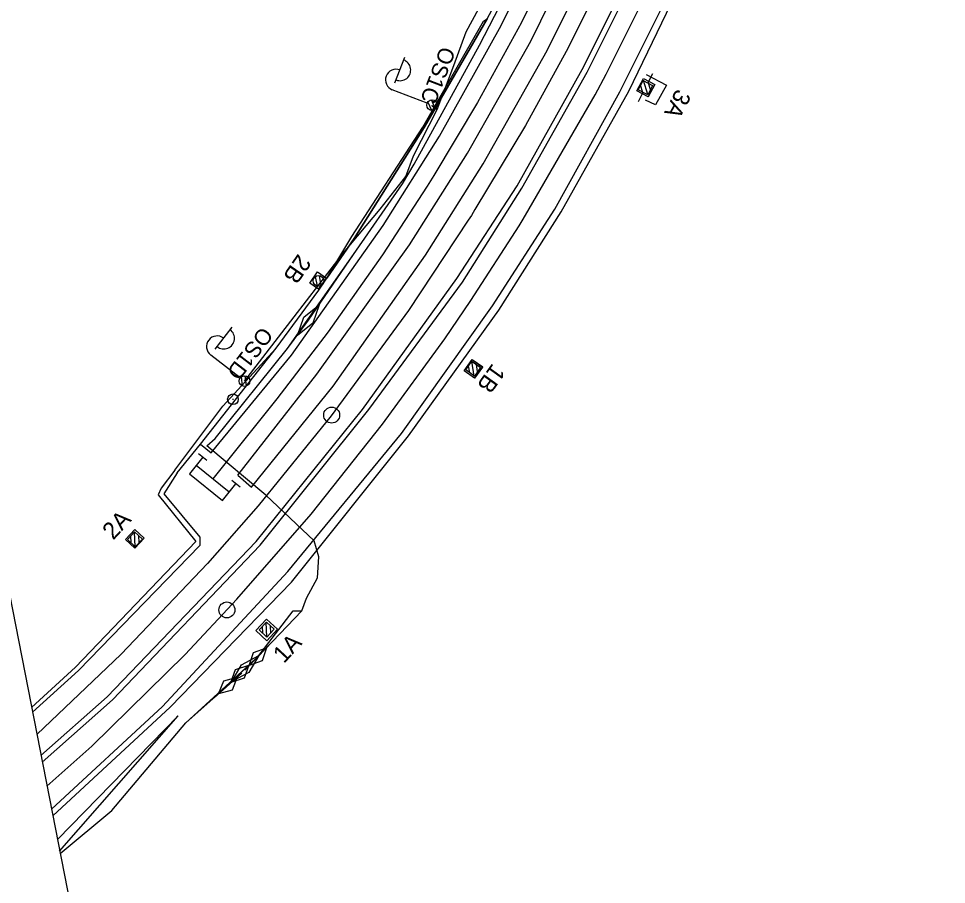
# Model space of a CAD drawing. Extents: x -545736 to -544888, y -1122892 to -1119128.
# Drawn here: x -545208.7 to -545121.6, y -1122764.9 to -1122683.6 of the extents above; entities that cross this region are included whole.
import ezdxf

# ---------------------------------------------------------------- set-up
doc = ezdxf.new("R2010")
doc.units = 0
for name, color, linetype in [('Vrstva 1 - Koleje', 7, 'Continuous'), ('Vrstva 10', 7, 'Continuous'), ('Vrstva 11 - Trakce', 7, 'Continuous'), ('Vrstva 12 - Trakce zaklady', 7, 'Continuous'), ('Vrstva 15_zarazedla', 7, 'Continuous'), ('Vrstva 17_ploty - zabradli', 7, 'Continuous'), ('Vrstva 19 - Staniceni', 7, 'Continuous'), ('Vrstva 25', 7, 'Continuous'), ('Vrstva 26', 7, 'Continuous'), ('Vrstva 28 - zabzar', 7, 'Continuous'), ('Vrstva 31', 7, 'Continuous'), ('Vrstva 32', 7, 'Continuous'), ('Vrstva 33 - prvky sdelzar', 7, 'Continuous'), ('Vrstva 35', 7, 'Continuous'), ('Vrstva 4 - Teren - stezky - prechody - plochy', 7, 'Continuous'), ('Vrstva 49', 7, 'Continuous'), ('Vrstva 7 - Namezniky-vystroj', 7, 'Continuous')]:
    doc.layers.add(name, color=color, linetype=linetype)

msp = doc.modelspace()

# ---------------------------------------------------------------- linework, layer by layer
at = {"layer": 'Vrstva 1 - Koleje'}
for points in [[(-545128.351, -1122532.879), (-545128.372, -1122533.679), (-545128.87, -1122552.83), (-545129.057, -1122559.925), (-545129.288, -1122568.437), (-545129.604, -1122577.497), (-545129.925, -1122584.285), (-545130.831, -1122596.948), (-545132.201, -1122608.983), (-545133.84, -1122619.134), (-545136.174, -1122630.305), (-545137.455, -1122635.497), (-545140.817, -1122647.245), (-545144.325, -1122657.562), (-545148.206, -1122667.467), (-545152.577, -1122677.284), (-545157.303, -1122686.734), (-545161.121, -1122693.673), (-545165.852, -1122701.579), (-545166.19, -1122702.117), (-545166.476, -1122702.566), (-545172.093, -1122711.045)], [(-545206.026, -1122755.702), (-545201.825, -1122751.959), (-545193.061, -1122743.344), (-545188.189, -1122738.148), (-545181.235, -1122730.165), (-545174.526, -1122721.728), (-545168.683, -1122713.696), (-545166.245, -1122710.124), (-545161.717, -1122703.099), (-545161.418, -1122702.617), (-545161.103, -1122702.103), (-545154.573, -1122690.792), (-545153.541, -1122688.864), (-545148.075, -1122677.874), (-545143.015, -1122666.213), (-545141.266, -1122661.741), (-545138.353, -1122653.639), (-545137.741, -1122651.807), (-545134.204, -1122640.105), (-545131.977, -1122631.354), (-545129.425, -1122619.048), (-545127.491, -1122606.436), (-545126.409, -1122596.831)], [(-545136.038, -1122598.395), (-545136.73, -1122604.306), (-545138.281, -1122615.318), (-545139.929, -1122624.144), (-545141.037, -1122629.184), (-545141.706, -1122631.984), (-545144.652, -1122642.826), (-545147.6, -1122651.963), (-545151.755, -1122663.049), (-545156.488, -1122673.941), (-545161.477, -1122684.006), (-545165.615, -1122691.531), (-545169.698, -1122698.363), (-545170.022, -1122698.884), (-545170.331, -1122699.382), (-545174.531, -1122705.823), (-545179.638, -1122713.064), (-545184.442, -1122719.349), (-545190.471, -1122726.844)], [(-545172.093, -1122711.045), (-545179.342, -1122720.923), (-545186.203, -1122729.377), (-545190.956, -1122734.793), (-545199.051, -1122743.303), (-545206.976, -1122750.845)]]:
    msp.add_lwpolyline(points, dxfattribs=at)
at = {"layer": 'Vrstva 10'}
msp.add_line((-545461.693, -1121449.382), (-545179.279, -1122892.366), dxfattribs=at)
at = {"layer": 'Vrstva 11 - Trakce'}
for p, q in [((-545149.627, -1122689.693), (-545149.162, -1122688.796)), ((-545149.63, -1122690.78), (-545150.046, -1122689.464)), ((-545150.09, -1122690.568), (-545150.3, -1122689.902)), ((-545149.385, -1122690.31), (-545149.575, -1122689.708)), ((-545150.082, -1122690.568), (-545150.546, -1122691.458)), ((-545180.646, -1122708.753), (-545180.81, -1122707.854)), ((-545180.276, -1122708.692), (-545180.442, -1122707.781)), ((-545166.343, -1122716.902), (-545166.449, -1122716.25)), ((-545165.913, -1122717.212), (-545166.139, -1122715.82)), ((-545165.603, -1122716.787), (-545165.71, -1122716.126)), ((-545198.133, -1122732.872), (-545198.157, -1122732.212)), ((-545197.745, -1122733.233), (-545197.796, -1122731.824)), ((-545197.383, -1122732.849), (-545197.408, -1122732.18)), ((-545185.772, -1122741.35), (-545185.796, -1122740.69)), ((-545185.384, -1122741.711), (-545185.435, -1122740.302)), ((-545185.022, -1122741.327), (-545185.047, -1122740.658))]:
    msp.add_line(p, q, dxfattribs=at)
for points in [[(-545150.528, -1122690.34), (-545150.067, -1122689.453), (-545149.18, -1122689.914), (-545149.641, -1122690.801)], [(-545166.722, -1122716.629), (-545166.137, -1122715.818), (-545165.326, -1122716.403), (-545165.911, -1122717.214)], [(-545198.475, -1122732.554), (-545197.794, -1122731.821), (-545197.061, -1122732.502), (-545197.742, -1122733.235)], [(-545186.114, -1122741.032), (-545185.433, -1122740.299), (-545184.7, -1122740.98), (-545185.381, -1122741.713)]]:
    msp.add_lwpolyline(points, close=True, dxfattribs=at)
msp.add_circle((-545180.535, -1122708.269), 0.5, dxfattribs=at)
at = {"layer": 'Vrstva 12 - Trakce zaklady'}
for p, q in [((-545150.042, -1122689.276), (-545148.977, -1122689.829)), ((-545149.58, -1122690.989), (-545150.645, -1122690.436)), ((-545180.62, -1122707.429), (-545179.797, -1122707.997)), ((-545180.525, -1122709.051), (-545181.348, -1122708.483)), ((-545166.118, -1122715.657), (-545165.12, -1122716.34)), ((-545165.898, -1122717.403), (-545166.871, -1122716.701)), ((-545197.781, -1122731.601), (-545196.902, -1122732.418)), ((-545197.777, -1122733.359), (-545198.656, -1122732.542)), ((-545185.414, -1122740.017), (-545184.389, -1122740.97)), ((-545185.399, -1122742.056), (-545186.424, -1122741.103))]:
    msp.add_line(p, q, dxfattribs=at)
for points in [[(-545150.645, -1122690.436), (-545150.042, -1122689.276), (-545148.977, -1122689.829), (-545149.58, -1122690.989), (-545150.645, -1122690.436)], [(-545149.58, -1122690.989), (-545149.58, -1122690.989), (-545148.977, -1122689.829), (-545148.977, -1122689.829)], [(-545179.797, -1122707.997), (-545180.525, -1122709.051), (-545181.348, -1122708.483), (-545180.62, -1122707.429), (-545179.797, -1122707.997)], [(-545181.348, -1122708.483), (-545181.348, -1122708.483), (-545180.62, -1122707.429), (-545180.62, -1122707.429)], [(-545180.525, -1122709.051), (-545180.525, -1122709.051), (-545179.797, -1122707.997), (-545179.797, -1122707.997)], [(-545166.871, -1122716.701), (-545166.118, -1122715.657), (-545165.145, -1122716.359), (-545165.898, -1122717.403), (-545166.871, -1122716.701)], [(-545166.871, -1122716.701), (-545166.871, -1122716.701), (-545166.118, -1122715.657), (-545166.118, -1122715.657)], [(-545165.898, -1122717.403), (-545165.898, -1122717.403), (-545165.12, -1122716.34), (-545165.145, -1122716.359)], [(-545196.902, -1122732.418), (-545197.777, -1122733.359), (-545198.656, -1122732.542), (-545197.781, -1122731.601), (-545196.902, -1122732.418)], [(-545198.656, -1122732.542), (-545198.656, -1122732.542), (-545197.781, -1122731.601), (-545197.781, -1122731.601)], [(-545197.777, -1122733.359), (-545196.902, -1122732.418), (-545196.902, -1122732.418)], [(-545186.424, -1122741.103), (-545185.414, -1122740.017), (-545184.389, -1122740.97), (-545185.399, -1122742.056), (-545186.424, -1122741.103)], [(-545186.424, -1122741.103), (-545186.424, -1122741.103), (-545185.414, -1122740.017), (-545185.414, -1122740.017)], [(-545185.399, -1122742.056), (-545185.399, -1122742.056), (-545184.389, -1122740.97), (-545184.389, -1122740.97)]]:
    msp.add_lwpolyline(points, dxfattribs=at)
at = {"layer": 'Vrstva 15_zarazedla'}
for p, q in [((-545191.013, -1122725.125), (-545191.792, -1122724.498)), ((-545188.913, -1122728.098), (-545192.029, -1122725.59)), ((-545187.896, -1122727.632), (-545188.675, -1122727.005))]:
    msp.add_line(p, q, dxfattribs=at)
msp.add_lwpolyline([(-545191.403, -1122724.811), (-545192.656, -1122726.37), (-545189.539, -1122728.877), (-545188.286, -1122727.318)], dxfattribs=at)
at = {"layer": 'Vrstva 17_ploty - zabradli'}
msp.add_lwpolyline([(-545149.787, -1122688.9), (-545147.882, -1122689.888), (-545148.898, -1122691.741), (-545149.848, -1122691.288)], dxfattribs=at)
at = {"layer": 'Vrstva 19 - Staniceni'}
for centre in [(-545179.302, -1122720.868), (-545189.141, -1122739.163)]:
    msp.add_circle(centre, 0.75, dxfattribs=at)
at = {"layer": 'Vrstva 25'}
for p, q in [((-545173.36, -1122689.682), (-545172.429, -1122687.255)), ((-545170.344, -1122691.59), (-545173.611, -1122690.335)), ((-545169.555, -1122692.149), (-545169.944, -1122691.274)), ((-545169.912, -1122692.268), (-545170.27, -1122691.464)), ((-545190.229, -1122714.675), (-545188.641, -1122712.616)), ((-545187.885, -1122717.367), (-545190.656, -1122715.229)), ((-545187.665, -1122718.14), (-545187.778, -1122717.267)), ((-545187.289, -1122718.128), (-545187.412, -1122717.179))]:
    msp.add_line(p, q, dxfattribs=at)
for centre in [(-545169.877, -1122691.769), (-545169.877, -1122691.769), (-545187.489, -1122717.672), (-545187.489, -1122717.672)]:
    msp.add_circle(centre, 0.5, dxfattribs=at)
for centre, start, end in [((-545172.883, -1122688.473), 248.29517, 69.70032), ((-545173.253, -1122689.402), 68.99775, 248.99775), ((-545189.425, -1122713.653), 231.65536, 53.06051), ((-545190.046, -1122714.437), 52.35794, 232.35794)]:
    msp.add_arc(centre, 1, start, end, dxfattribs=at)
at = {"layer": 'Vrstva 26'}
for points in [[(-545169.411, -1122692.185), (-545167.822, -1122688.046), (-545166.692, -1122684.895), (-545164.292, -1122680.459), (-545161.475, -1122674.703), (-545159.794, -1122669.872), (-545158.602, -1122666.859), (-545156.347, -1122662.696), (-545155.625, -1122662.83), (-545155.615, -1122662.773)], [(-545187.489, -1122717.672), (-545187.223, -1122717.368), (-545182.809, -1122711.645), (-545178.197, -1122705.646), (-545174.738, -1122701.54), (-545172.342, -1122698.478), (-545171.615, -1122696.516), (-545169.411, -1122692.185), (-545169.847, -1122691.91), (-545169.877, -1122691.769)]]:
    msp.add_lwpolyline(points, dxfattribs=at)
at = {"layer": 'Vrstva 28 - zabzar'}
for p, q in [((-545185.022, -1122742.29), (-545187.438, -1122744.81)), ((-545186.65, -1122743.147), (-545185.425, -1122742.71)), ((-545185.425, -1122742.71), (-545185.81, -1122743.953)), ((-545187.035, -1122744.39), (-545186.65, -1122743.147)), ((-545189.187, -1122746.371), (-545186.673, -1122743.949)), ((-545188.334, -1122744.741), (-545187.092, -1122744.353)), ((-545187.092, -1122744.353), (-545187.526, -1122745.579)), ((-545185.81, -1122743.953), (-545187.035, -1122744.39)), ((-545190.343, -1122747.411), (-545187.737, -1122745.089)), ((-545188.768, -1122745.967), (-545188.334, -1122744.741)), ((-545189.909, -1122747.024), (-545189.427, -1122745.815)), ((-545189.427, -1122745.815), (-545188.171, -1122745.476)), ((-545187.526, -1122745.579), (-545188.768, -1122745.967)), ((-545188.171, -1122745.476), (-545188.653, -1122746.685)), ((-545188.653, -1122746.685), (-545189.909, -1122747.024))]:
    msp.add_line(p, q, dxfattribs=at)
msp.add_lwpolyline([(-545204.787, -1122762.032), (-545199.94, -1122757.98), (-545192.99, -1122749.77), (-545189.04, -1122746.25), (-545187.93, -1122745.16), (-545187.11, -1122744.37), (-545186.23, -1122743.55), (-545182.11, -1122739.25), (-545181.66, -1122738.05), (-545180.64, -1122736.16), (-545180.51, -1122734.18), (-545180.95, -1122732.68), (-545185.48, -1122728.4), (-545191.02, -1122723.74), (-545190.25, -1122723.05), (-545183.45, -1122714.63), (-545177.24, -1122705.79), (-545172.65, -1122699.16), (-545171.55, -1122697.3), (-545165.42, -1122686.13), (-545159.35, -1122674.36)], dxfattribs=at)
at = {"layer": 'Vrstva 31'}
for points in [[(-545204.787, -1122762.032), (-545199.94, -1122757.98), (-545192.99, -1122749.77), (-545189.04, -1122746.25), (-545187.93, -1122745.16), (-545187.41, -1122744.66), (-545187.11, -1122744.37), (-545186.23, -1122743.55), (-545182.11, -1122739.25), (-545181.66, -1122738.05), (-545180.64, -1122736.16), (-545180.51, -1122734.18), (-545180.95, -1122732.68), (-545185.48, -1122728.4), (-545191.02, -1122723.74), (-545190.25, -1122723.05), (-545183.45, -1122714.63), (-545181.49, -1122711.95), (-545177.24, -1122705.79), (-545172.65, -1122699.16), (-545171.55, -1122697.3), (-545165.42, -1122686.13), (-545159.35, -1122674.36)], [(-545188.67, -1122745.874), (-545187.757, -1122744.3), (-545186.15, -1122743.446), (-545187.063, -1122745.02), (-545188.67, -1122745.874)]]:
    msp.add_lwpolyline(points, dxfattribs=at)
at = {"layer": 'Vrstva 32'}
for points in [[(-545204.787, -1122762.032), (-545199.94, -1122757.98), (-545192.99, -1122749.77), (-545186.23, -1122743.55), (-545182.11, -1122739.25), (-545181.66, -1122738.05), (-545180.64, -1122736.16), (-545180.51, -1122734.18), (-545180.95, -1122732.68), (-545185.48, -1122728.4), (-545191.02, -1122723.74), (-545190.25, -1122723.05), (-545183.45, -1122714.63), (-545181.49, -1122711.95), (-545177.24, -1122705.79), (-545172.65, -1122699.16), (-545171.55, -1122697.3), (-545165.42, -1122686.13), (-545159.35, -1122674.36)], [(-545204.787, -1122762.032), (-545199.94, -1122757.98), (-545192.99, -1122749.77), (-545186.23, -1122743.55), (-545182.9, -1122739.23), (-545182.11, -1122739.25), (-545181.66, -1122738.05), (-545180.64, -1122736.16), (-545180.51, -1122734.18), (-545180.95, -1122732.68), (-545185.48, -1122728.4), (-545191.02, -1122723.74), (-545190.25, -1122723.05), (-545183.45, -1122714.63), (-545177.24, -1122705.79), (-545172.65, -1122699.16), (-545171.55, -1122697.3), (-545165.42, -1122686.13), (-545159.35, -1122674.36)], [(-545180.484, -1122710.518), (-545181.081, -1122712.237), (-545182.496, -1122713.382), (-545181.899, -1122711.663), (-545180.484, -1122710.518)]]:
    msp.add_lwpolyline(points, dxfattribs=at)
at = {"layer": 'Vrstva 33 - prvky sdelzar'}
msp.add_lwpolyline([(-545180.51, -1122734.18), (-545180.95, -1122732.68), (-545185.48, -1122728.4), (-545191.02, -1122723.74)], dxfattribs=at)
at = {"layer": 'Vrstva 35'}
msp.add_lwpolyline([(-545180.51, -1122734.18), (-545180.95, -1122732.68), (-545185.48, -1122728.4), (-545191.02, -1122723.74)], dxfattribs=at)
at = {"layer": 'Vrstva 4 - Teren - stezky - prechody - plochy'}
for points in [[(-545191.629, -1122723.588), (-545190.606, -1122724.4), (-545183.082, -1122715.247), (-545174.471, -1122703.078), (-545169.188, -1122694.668), (-545163.388, -1122684.3), (-545157.763, -1122672.946), (-545152.235, -1122660.118), (-545147.809, -1122647.698), (-545144.117, -1122635.247), (-545141.561, -1122624.265), (-545139.354, -1122611.942), (-545137.55, -1122598.304), (-545138.381, -1122598.177), (-545138.144, -1122596.165), (-545137.394, -1122596.23), (-545137.164, -1122594.37), (-545136.011, -1122579.974), (-545135.245, -1122551.924), (-545134.376, -1122521.14), (-545133.892, -1122501.709), (-545133.405, -1122481.658)], [(-545183.417, -1122735.539), (-545172.736, -1122722.592), (-545164.193, -1122710.6), (-545158.368, -1122701.539), (-545152.26, -1122690.517), (-545146.06, -1122678.085), (-545140.529, -1122664.937), (-545135.605, -1122651.492), (-545131.928, -1122638.755), (-545129.164, -1122627.095), (-545126.823, -1122615.114), (-545124.297, -1122595.163), (-545123.247, -1122581.223), (-545122.607, -1122566.342), (-545121.598, -1122558.297)], [(-545188.115, -1122726.499), (-545186.816, -1122727.626), (-545179.153, -1122718.162), (-545170.497, -1122705.864), (-545165.086, -1122697.266), (-545159.078, -1122686.625), (-545153.254, -1122674.874), (-545147.771, -1122662.012), (-545143.139, -1122649.187), (-545139.43, -1122636.663), (-545136.752, -1122625.534), (-545134.412, -1122613.056), (-545132.223, -1122594.677), (-545131.9, -1122590.16), (-545131.166, -1122577.107), (-545132.023, -1122577.056), (-545133.492, -1122589.979)], [(-545186.378, -1122732.723), (-545176.423, -1122720.342), (-545167.539, -1122708.042), (-545161.897, -1122699.343), (-545155.785, -1122688.417), (-545149.851, -1122676.524), (-545144.387, -1122663.629), (-545139.443, -1122650.543), (-545135.826, -1122637.855), (-545133.045, -1122626.386), (-545130.874, -1122614.091), (-545128.38, -1122595.049), (-545127.699, -1122583.15), (-545127.21, -1122582.485)], [(-545186.002, -1122733.066), (-545175.816, -1122720.349), (-545167.024, -1122708.373), (-545161.453, -1122699.562), (-545155.318, -1122688.663), (-545149.336, -1122676.689), (-545143.889, -1122663.732), (-545138.985, -1122650.646), (-545135.373, -1122637.73), (-545132.645, -1122626.338), (-545130.342, -1122614.15), (-545127.919, -1122594.969), (-545127.21, -1122582.485)], [(-545188.115, -1122726.499), (-545180.687, -1122717.034), (-545171.997, -1122704.893), (-545166.551, -1122696.278), (-545160.616, -1122685.761), (-545154.913, -1122674.139), (-545149.454, -1122661.322), (-545144.857, -1122648.564), (-545141.182, -1122636.064), (-545138.489, -1122625.035), (-545136.341, -1122612.76), (-545133.964, -1122594.516), (-545133.492, -1122589.979)], [(-545191.629, -1122723.588), (-545184.516, -1122714.588), (-545180.509, -1122709.136), (-545179.744, -1122708.014), (-545177.199, -1122704.283), (-545170.609, -1122693.867), (-545164.693, -1122683.653), (-545164.037, -1122682.435), (-545159.218, -1122672.501), (-545153.576, -1122659.337), (-545152.658, -1122657.118), (-545152.161, -1122655.845), (-545149.234, -1122647.354), (-545145.741, -1122635.049), (-545143.942, -1122628.543), (-545143.646, -1122627.169), (-545143.029, -1122623.952), (-545140.685, -1122611.253), (-545138.752, -1122594.386)], [(-545183.067, -1122736.562), (-545172.091, -1122722.814), (-545163.612, -1122711.005), (-545157.766, -1122701.795), (-545151.41, -1122690.465), (-545145.637, -1122678.512), (-545139.9, -1122665.034), (-545135.092, -1122651.591), (-545131.406, -1122638.861), (-545128.426, -1122627.164), (-545126.359, -1122615.637), (-545123.475, -1122595.334)], [(-545194.014, -1122726.038), (-545189.506, -1122720.015), (-545184.516, -1122714.588), (-545180.509, -1122709.136), (-545179.744, -1122708.014), (-545177.406, -1122704.103), (-545170.758, -1122693.832), (-545165.04, -1122683.869), (-545164.693, -1122683.653), (-545164.037, -1122682.435)], [(-545164.693, -1122683.653), (-545170.609, -1122693.867), (-545177.199, -1122704.283), (-545179.744, -1122708.014)], [(-545193.805, -1122726.288), (-545191.629, -1122723.588), (-545184.516, -1122714.588)], [(-545194.014, -1122726.038), (-545195.319, -1122727.742), (-545195.575, -1122728.357), (-545192.054, -1122732.732), (-545203.346, -1122744.539), (-545207.471, -1122748.319)], [(-545193.805, -1122726.288), (-545195.067, -1122728.269), (-545191.676, -1122732.315), (-545191.663, -1122733.122), (-545203.051, -1122744.839), (-545207.384, -1122748.761)], [(-545186.378, -1122732.723), (-545200.383, -1122747.316), (-545206.586, -1122752.841)], [(-545186.002, -1122733.066), (-545199.867, -1122747.596), (-545206.463, -1122753.466)], [(-545205.602, -1122757.868), (-545195.178, -1122748.211), (-545183.417, -1122735.539)], [(-545205.478, -1122758.501), (-545194.456, -1122748.301), (-545183.067, -1122736.562)]]:
    msp.add_lwpolyline(points, dxfattribs=at)
at = {"layer": 'Vrstva 49'}
for points in [[(-545205.043, -1122760.724), (-545193.714, -1122749.11)], [(-545204.833, -1122761.795), (-545193.714, -1122749.11)]]:
    msp.add_lwpolyline(points, dxfattribs=at)
at = {"layer": 'Vrstva 7 - Namezniky-vystroj'}
msp.add_line((-545188.619, -1122719.385), (-545188.519, -1122719.385), dxfattribs=at)
msp.add_circle((-545188.569, -1122719.385), 0.5, dxfattribs=at)

# ---------------------------------------------------------------- texts
at = {"layer": 'Vrstva 11 - Trakce'}
for s, rotation, p in [('3A', 242.53334, (-545146.917, -1122690.161)), ('2B', 235.36708, (-545182.436, -1122705.655)), ('1B', 234.19843, (-545164.192, -1122715.935)), ('2A', 47.08142, (-545199.808, -1122732.655)), ('1A', 47.07661, (-545183.785, -1122744.244))]:
    msp.add_text(s, height=1.6, rotation=rotation, dxfattribs=at).set_placement(p)
at = {"layer": 'Vrstva 25'}
for s, rotation, p in [('OS1C', 248.99775, (-545169.04, -1122686.164)), ('OS1D', 232.35794, (-545185.879, -1122712.476))]:
    msp.add_text(s, height=1.5, rotation=rotation, dxfattribs=at).set_placement(p)

doc.saveas('drawing.dxf')
